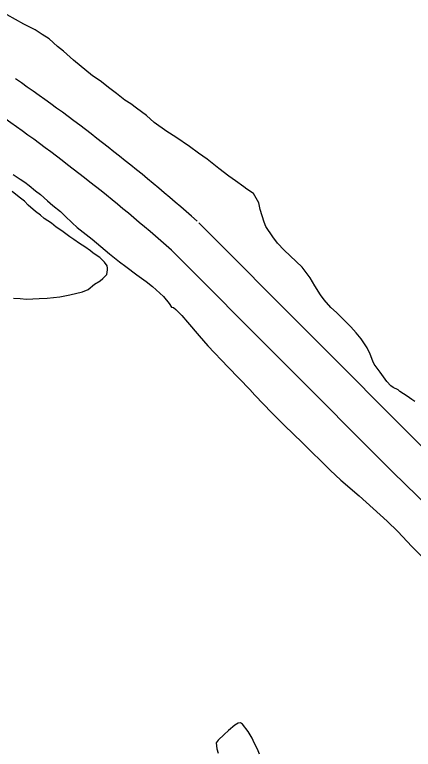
# Model space of a CAD drawing. Extents: x 3297735 to 3335592, y 670436 to 695807.
# Drawn here: x 3332381 to 3332888, y 689386 to 690321 of the extents above; entities that cross this region are included whole.
import ezdxf

# ---------------------------------------------------------------- set-up
doc = ezdxf.new("R2010")
doc.units = 0
doc.layers.add('V-ROAD-CNTR', color=7, linetype='Continuous')
doc.layers.add('V-SITE-VEGE', color=7, linetype='Continuous')

msp = doc.modelspace()

# ---------------------------------------------------------------- linework, layer by layer
at = {"layer": 'V-ROAD-CNTR'}
for points in [[(3333377.15, 689306.16), (3332897.1, 689773.58), (3332615.41, 690056.15)], [(3333377.25, 689237.25), (3333377.25, 689237.25), (3332862.44, 689738.51), (3332580.5, 690021.34)]]:
    msp.add_lwpolyline(points, dxfattribs=at)
for radius in [2511.9, 2462.6]:
    msp.add_arc((3330949.92, 688175.91), radius, 48.53711, 55.23664, dxfattribs=at)
at = {"layer": 'V-SITE-VEGE'}
for p, q in [((3332393.02, 690308.99), (3332371.84, 690321.02)), ((3332407.28, 690301.7), (3332393.02, 690308.99)), ((3332416.35, 690295.68), (3332407.28, 690301.7)), ((3332425, 690290.1), (3332416.35, 690295.68)), ((3332435.81, 690280.63), (3332425, 690290.1)), ((3332443.16, 690274.61), (3332435.81, 690280.63)), ((3332456.14, 690263), (3332443.16, 690274.61)), ((3332480.35, 690243.21), (3332456.14, 690263)), ((3332489.86, 690236.77), (3332480.35, 690243.21)), ((3332502.4, 690226.87), (3332489.86, 690236.77)), ((3332510.61, 690220.85), (3332502.4, 690226.87)), ((3332521.42, 690212.26), (3332510.61, 690220.85)), ((3332528.77, 690207.53), (3332521.42, 690212.26)), ((3332536.12, 690201.94), (3332528.77, 690207.53)), ((3332549.09, 690192.48), (3332536.12, 690201.94)), ((3332558.6, 690183.88), (3332549.09, 690192.48)), ((3332574.6, 690172.27), (3332558.6, 690183.88)), ((3332586.27, 690164.96), (3332574.6, 690172.27)), ((3332603.56, 690153.36), (3332586.27, 690164.96)), ((3332615.23, 690144.76), (3332603.56, 690153.36)), ((3332626.04, 690137.02), (3332615.23, 690144.76)), ((3332640.74, 690125.41), (3332626.04, 690137.02)), ((3332653.71, 690115.52), (3332640.74, 690125.41)), ((3332379.39, 690117.62), (3332388.03, 690111.6)), ((3332388.03, 690111.6), (3332394.08, 690107.73)), ((3332661.92, 690109.5), (3332653.71, 690115.52)), ((3332672.73, 690101.76), (3332661.92, 690109.5)), ((3332394.08, 690107.73), (3332399.7, 690103.43)), ((3332399.7, 690103.43), (3332407.49, 690096.98)), ((3332676.62, 690098.76), (3332672.73, 690101.76)), ((3332386.8, 690088.73), (3332378.15, 690096.04)), ((3332407.49, 690096.98), (3332413.97, 690092.25)), ((3332413.97, 690092.25), (3332423.05, 690084.08)), ((3332684.83, 690093.17), (3332676.62, 690098.76)), ((3332691.77, 690081.54), (3332684.83, 690093.17)), ((3332393.72, 690083.57), (3332386.8, 690088.73)), ((3332398.48, 690078.41), (3332393.72, 690083.57)), ((3332423.05, 690084.08), (3332429.54, 690078.06)), ((3332693.52, 690072.91), (3332691.77, 690081.54)), ((3332407.56, 690070.66), (3332398.48, 690078.41)), ((3332429.54, 690078.06), (3332439.49, 690070.31)), ((3332698.74, 690056.96), (3332693.52, 690072.91)), ((3332414.04, 690065.93), (3332407.56, 690070.66)), ((3332418.8, 690061.63), (3332414.04, 690065.93)), ((3332439.49, 690070.31), (3332445.54, 690064.72)), ((3332445.54, 690064.72), (3332454.19, 690056.11)), ((3332427.88, 690055.61), (3332418.8, 690061.63)), ((3332433.93, 690050.45), (3332427.88, 690055.61)), ((3332454.19, 690056.11), (3332460.68, 690050.09)), ((3332700.91, 690051.36), (3332698.74, 690056.96)), ((3332441.28, 690045.73), (3332433.93, 690050.45)), ((3332451.22, 690038.42), (3332441.28, 690045.73)), ((3332460.68, 690050.09), (3332471.93, 690041.06)), ((3332709.57, 690038), (3332700.91, 690051.36)), ((3332456.41, 690034.98), (3332451.22, 690038.42)), ((3332463.76, 690029.82), (3332456.41, 690034.98)), ((3332471.93, 690041.06), (3332479.71, 690035.04)), ((3332479.71, 690035.04), (3332501.76, 690016.54)), ((3332715.64, 690030.25), (3332709.57, 690038)), ((3332470.24, 690025.52), (3332463.76, 690029.82)), ((3332477.59, 690020.36), (3332470.24, 690025.52)), ((3332723.86, 690021.21), (3332715.64, 690030.25)), ((3332481.05, 690017.35), (3332477.59, 690020.36)), ((3332489.69, 690011.77), (3332481.05, 690017.35)), ((3332501.76, 690016.54), (3332514.73, 690006.22)), ((3332739.43, 690007.02), (3332723.86, 690021.21)), ((3332493.16, 690007.89), (3332489.69, 690011.77)), ((3332495.32, 690006.17), (3332493.16, 690007.89)), ((3332498.78, 690001.44), (3332495.32, 690006.17)), ((3332514.73, 690006.22), (3332522.52, 690000.64)), ((3332746.78, 689999.7), (3332739.43, 690007.02)), ((3332499.22, 689998.42), (3332498.78, 690001.44)), ((3332499.23, 689996.26), (3332499.22, 689998.42)), ((3332522.52, 690000.64), (3332536.78, 689989.89)), ((3332757.17, 689985.92), (3332746.78, 689999.7)), ((3332493.22, 689985.02), (3332498.38, 689990.22)), ((3332498.38, 689990.22), (3332499.23, 689996.26)), ((3332536.78, 689989.89), (3332548.45, 689981.29)), ((3332474.7, 689971.17), (3332482.88, 689978.09)), ((3332482.88, 689978.09), (3332489.77, 689981.99)), ((3332489.77, 689981.99), (3332493.22, 689985.02)), ((3332548.45, 689981.29), (3332556.67, 689974.84)), ((3332763.24, 689976.01), (3332757.17, 689985.92)), ((3332467.37, 689968.13), (3332474.7, 689971.17)), ((3332556.67, 689974.84), (3332570.51, 689962.36)), ((3332770.17, 689964.38), (3332763.24, 689976.01)), ((3332379.8, 689960.13), (3332388, 689959.72)), ((3332388, 689959.72), (3332396.21, 689958.88)), ((3332396.21, 689958.88), (3332412.17, 689959.79)), ((3332412.17, 689959.79), (3332422.52, 689960.24)), ((3332422.52, 689960.24), (3332438.48, 689962.01)), ((3332438.48, 689962.01), (3332451.42, 689964.2)), ((3332451.42, 689964.2), (3332467.37, 689968.13)), ((3332570.51, 689962.36), (3332577.87, 689953.32)), ((3332774.94, 689957.92), (3332770.17, 689964.38)), ((3332577.87, 689953.32), (3332580.9, 689948.58)), ((3332783.59, 689948.45), (3332774.94, 689957.92)), ((3332580.9, 689948.58), (3332583.06, 689948.16)), ((3332583.06, 689948.16), (3332586.09, 689945.58)), ((3332586.09, 689945.58), (3332593.87, 689938.26)), ((3332790.51, 689942), (3332783.59, 689948.45)), ((3332797.87, 689934.68), (3332790.51, 689942)), ((3332593.87, 689938.26), (3332601.23, 689929.65)), ((3332808.69, 689923.49), (3332797.87, 689934.68)), ((3332601.23, 689929.65), (3332615.95, 689912)), ((3332815.61, 689916.18), (3332808.69, 689923.49)), ((3332822.1, 689908.43), (3332815.61, 689916.18)), ((3332615.95, 689912), (3332626.77, 689899.51)), ((3332829.47, 689896.8), (3332822.1, 689908.43)), ((3332626.77, 689899.51), (3332652.73, 689872.4)), ((3332833.37, 689889.04), (3332829.47, 689896.8)), ((3332836.85, 689879.99), (3332833.37, 689889.04)), ((3332838.58, 689876.11), (3332836.85, 689879.99)), ((3332845.94, 689865.77), (3332838.58, 689876.11)), ((3332652.73, 689872.4), (3332680.42, 689844)), ((3332854.61, 689854.15), (3332845.94, 689865.77)), ((3332859.8, 689848.55), (3332854.61, 689854.15)), ((3332862.82, 689846.4), (3332859.8, 689848.55)), ((3332680.42, 689844), (3332686.91, 689836.68)), ((3332868.87, 689843.4), (3332862.82, 689846.4)), ((3332871.03, 689841.24), (3332868.87, 689843.4)), ((3332880.54, 689835.23), (3332871.03, 689841.24)), ((3332686.91, 689836.68), (3332708.54, 689814.3)), ((3332886.6, 689830.93), (3332880.54, 689835.23)), ((3332890.05, 689828.78), (3332886.6, 689830.93)), ((3332708.54, 689814.3), (3332724.12, 689798.38)), ((3332724.12, 689798.38), (3332747.47, 689776)), ((3332747.47, 689776), (3332782.52, 689741.14)), ((3332782.52, 689741.14), (3332795.93, 689728.23)), ((3332795.93, 689728.23), (3332819.28, 689708.45)), ((3332819.28, 689708.45), (3332855.18, 689676.18)), ((3332855.18, 689676.18), (3332868.59, 689663.27)), ((3332868.59, 689663.27), (3332886.33, 689643.9)), ((3332886.33, 689643.9), (3332901.04, 689629.7)), ((3332665.57, 689418.95), (3332661.27, 689416.35)), ((3332668.59, 689419.39), (3332665.57, 689418.95)), ((3332671.19, 689417.67), (3332668.59, 689419.39)), ((3332678.11, 689408.63), (3332671.19, 689417.67)), ((3332653.09, 689409.86), (3332647.49, 689404.67)), ((3332661.27, 689416.35), (3332653.09, 689409.86)), ((3332683.31, 689400.01), (3332678.11, 689408.63)), ((3332647.49, 689404.67), (3332640.17, 689397.31)), ((3332685.92, 689393.98), (3332683.31, 689400.01)), ((3332640.17, 689397.31), (3332637.6, 689393.85)), ((3332637.6, 689393.85), (3332638.48, 689386.52)), ((3332690.26, 689385.8), (3332685.92, 689393.98)), ((3332638.48, 689386.52), (3332640.22, 689380.91)), ((3332692.43, 689379.76), (3332690.26, 689385.8))]:
    msp.add_line(p, q, dxfattribs=at)

doc.saveas('drawing.dxf')
